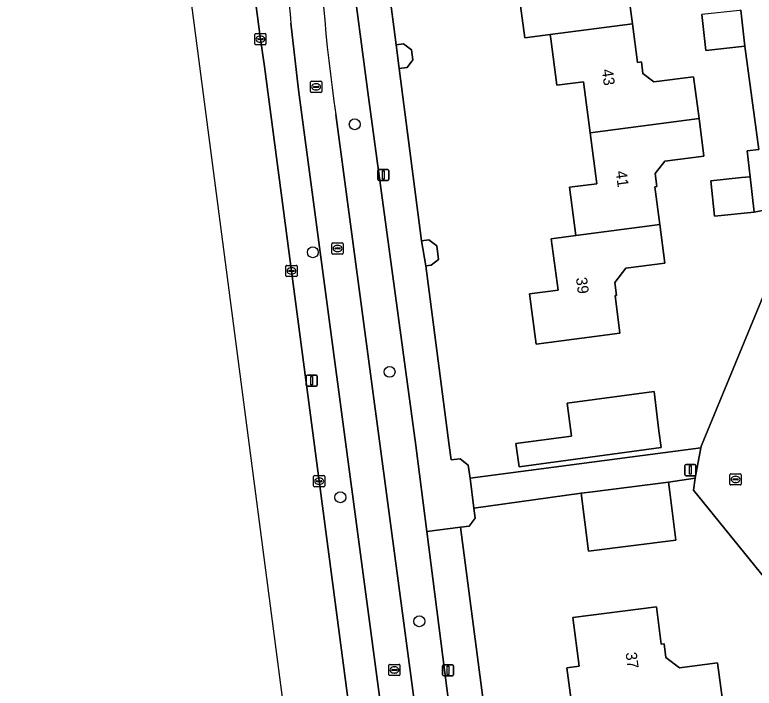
# Model space of a CAD drawing. Extents: x 161084 to 161928, y 385354 to 386522.
# Drawn here: x 161140.8 to 161207.1, y 385978.2 to 386038.7 of the extents above; entities that cross this region are included whole.
import ezdxf

# ---------------------------------------------------------------- set-up
doc = ezdxf.new("R2010")
doc.units = 0
for name, color, linetype in [('IMGEO_Berm_groen', 7, 'Continuous'), ('IMGEO_Boom', 7, 'Continuous'), ('IMGEO_Erf', 7, 'Continuous'), ('IMGEO_Fietspad_gesloten', 7, 'Continuous'), ('IMGEO_Kolk', 7, 'Continuous'), ('IMGEO_Lichtmast', 7, 'Continuous'), ('IMGEO_Muur', 7, 'Continuous'), ('IMGEO_OVBaan_gesloten', 7, 'Continuous'), ('IMGEO_Pand', 7, 'Continuous'), ('IMGEO_Pand_nummerreeks', 7, 'Continuous'), ('IMGEO_Rijbaan_lokaal_open', 7, 'Continuous'), ('IMGEO_Rioolput', 7, 'Continuous'), ('IMGEO_Voetpad_open', 7, 'Continuous')]:
    doc.layers.add(name, color=color, linetype=linetype)

msp = doc.modelspace()

# ---------------------------------------------------------------- linework, layer by layer
at = {"layer": 'IMGEO_Berm_groen'}
for points in [[(161149.083, 386140.767), (161149.318, 386139.173), (161151.938, 386119.836), (161154.412, 386100.485), (161157.079, 386080.17), (161159.857, 386058.81), (161162.806, 386036.478), (161163.181, 386034.035), (161173.593, 385955.119), (161176.3, 385935.247), (161177.056, 385929.432), (161181.599, 385894.516), (161192.506, 385812.149), (161194.437, 385797.117), (161194.675, 385795.33), (161194.813, 385794.299), (161198.275, 385794.739), (161199.988, 385781.774), (161203.044, 385758.47), (161205.621, 385758.801), (161204.389, 385768.102), (161200.818, 385794.469)], [(161182.444, 385955.504), (161177.745, 385992.295), (161176.761, 386000), (161172.512, 386031.279), (161170.87, 386043.747), (161169.605, 386054.496), (161168.031, 386054.274), (161168.085, 386049.155)], [(161166.231, 386031.926), (161165.553, 386037.912)], [(161195.062, 385814.352), (161181.875, 385914.647), (161179.857, 385929.778), (161166.231, 386031.926)], [(161169.586, 386029.717), (161182.884, 385930.152), (161184.889, 385915.142), (161197.985, 385816.037)]]:
    msp.add_lwpolyline(points, dxfattribs=at)
for centre, radius, start, end in [((161262.362, 386048.405), 97.376, 178.40027, 186.1858), ((161301.125, 386049.651), 133.041, 180.21377, 188.61745)]:
    msp.add_arc(centre, radius, start, end, dxfattribs=at)
at = {"layer": 'IMGEO_Boom'}
for centre in [(161171.272, 386028.842), (161167.514, 386017.353), (161174.403, 386006.622), (161169.982, 385995.365), (161177.067, 385984.241)]:
    msp.add_circle(centre, 0.489, dxfattribs=at)
at = {"layer": 'IMGEO_Erf'}
for points in [[(161172.917, 386051.791), (161174.976, 386035.971), (161175.647, 386036.059), (161176.365, 386035.508), (161176.482, 386034.615), (161175.963, 386033.939), (161175.269, 386033.848), (161177.277, 386018.374), (161177.924, 386018.459), (161178.625, 386017.92), (161178.786, 386016.691), (161178.129, 386016.187), (161177.65, 386016.124), (161179.757, 386000), (161179.925, 385998.714), (161180.737, 385998.813), (161181.462, 385998.259), (161181.616, 385997.069), (161202.337, 385999.802), (161202.374, 386000), (161209.044, 386016.179)], [(161195.746, 386041.201), (161196.182, 386037.86), (161196.635, 386034.393), (161196.988, 386034.439), (161197.125, 386033.389), (161198.099, 386032.64), (161201.672, 386033.107), (161202.162, 386029.354), (161202.603, 386025.98), (161199.082, 386025.52), (161198.231, 386024.412), (161198.381, 386023.262), (161198.197, 386023.238), (161198.641, 386019.841), (161199.093, 386016.379), (161195.606, 386015.923), (161194.615, 386014.635), (161194.766, 386013.485), (161194.626, 386013.467), (161195.068, 386010.082), (161187.55, 386009.1), (161186.96, 386013.616), (161189.51, 386013.949), (161188.907, 386018.565), (161191.096, 386018.852), (161190.53, 386023.182), (161192.988, 386023.503), (161192.39, 386028.078), (161191.793, 386032.648), (161189.4, 386032.335), (161188.854, 386036.513), (161188.804, 386036.891), (161186.524, 386036.592), (161185.972, 386040.822)], [(161208.309, 386021.187), (161207.094, 386020.958), (161203.56, 386020.58), (161203.22, 386023.758), (161205.98, 386024.053), (161206.755, 386024.136), (161206.468, 386026.449), (161207.532, 386026.563), (161206.269, 386035.856), (161203.573, 386035.556), (161202.777, 386035.468), (161202.42, 386038.681)], [(161214.527, 385974.809), (161213.964, 385978.546), (161212.793, 385978.401), (161212.152, 385983.039), (161201.664, 385995.995), (161201.828, 385997.092), (161199.435, 385996.722), (161199.548, 385995.826), (161200.092, 385991.506), (161192.247, 385990.517), (161191.589, 385995.733), (161181.948, 385994.392), (161182.069, 385993.483), (161181.532, 385992.782), (161180.765, 385992.681), (161184.183, 385966.623)], [(161190.921, 385975.358), (161190.305, 385980.063), (161191.417, 385980.209), (161190.846, 385984.565), (161198.335, 385985.545), (161198.775, 385982.189), (161199.031, 385982.223), (161199.194, 385980.979), (161200.402, 385980.05), (161203.831, 385980.499), (161204.266, 385977.177)]]:
    msp.add_lwpolyline(points, dxfattribs=at)
msp.add_lwpolyline([(161198.123, 386004.852), (161198.567, 386001.343), (161198.771, 385999.834), (161186.015, 385998.109), (161185.734, 386000.19), (161190.713, 386000.863), (161190.341, 386003.799)], close=True, dxfattribs=at)
at = {"layer": 'IMGEO_Fietspad_gesloten'}
for points in [[(161165.553, 386037.912), (161166.231, 386031.926), (161179.857, 385929.778), (161181.875, 385914.647), (161195.062, 385814.352)], [(161197.985, 385816.037), (161184.889, 385915.142), (161182.884, 385930.152), (161169.586, 386029.717)]]:
    msp.add_lwpolyline(points, dxfattribs=at)
for centre, radius, start, end in [((161262.362, 386048.405), 97.376, 178.40027, 186.1858), ((161301.125, 386049.651), 133.041, 180.21377, 188.61745)]:
    msp.add_arc(centre, radius, start, end, dxfattribs=at)
at = {"layer": 'IMGEO_Kolk'}
for p, q in [((161162.305, 386036.052), (161162.305, 386036.904)), ((161162.38, 386036.978), (161163.232, 386036.978)), ((161162.793, 386036.758), (161162.818, 386036.758)), ((161163.306, 386036.904), (161163.306, 386036.052)), ((161162.564, 386036.472), (161162.564, 386036.484)), ((161163.002, 386036.435), (161162.604, 386036.435)), ((161162.607, 386036.521), (161163.005, 386036.521)), ((161162.816, 386036.198), (161162.791, 386036.198)), ((161163.048, 386036.484), (161163.048, 386036.472)), ((161163.232, 386035.978), (161162.38, 386035.978)), ((161165.173, 386016.178), (161166.025, 386016.178)), ((161165.098, 386015.252), (161165.098, 386016.104)), ((161165.357, 386015.672), (161165.357, 386015.684)), ((161165.795, 386015.635), (161165.397, 386015.635)), ((161165.4, 386015.721), (161165.798, 386015.721)), ((161165.586, 386015.958), (161165.611, 386015.958)), ((161165.841, 386015.684), (161165.841, 386015.672)), ((161166.099, 386016.104), (161166.099, 386015.252)), ((161166.025, 386015.178), (161165.173, 386015.178)), ((161165.609, 386015.398), (161165.584, 386015.398)), ((161167.584, 385996.381), (161167.584, 385997.233)), ((161167.659, 385997.307), (161168.511, 385997.307)), ((161168.072, 385997.087), (161168.097, 385997.087)), ((161168.585, 385997.233), (161168.585, 385996.381)), ((161204.939, 385996.544), (161204.939, 385997.396)), ((161205.014, 385997.47), (161205.866, 385997.47)), ((161205.198, 385996.964), (161205.198, 385996.976)), ((161205.241, 385997.013), (161205.639, 385997.013)), ((161205.427, 385997.25), (161205.452, 385997.25)), ((161205.682, 385996.976), (161205.682, 385996.964)), ((161205.94, 385997.396), (161205.94, 385996.544)), ((161168.511, 385996.307), (161167.659, 385996.307)), ((161167.843, 385996.801), (161167.843, 385996.813)), ((161168.281, 385996.764), (161167.883, 385996.764)), ((161167.886, 385996.85), (161168.284, 385996.85)), ((161168.095, 385996.527), (161168.07, 385996.527)), ((161168.327, 385996.813), (161168.327, 385996.801)), ((161205.866, 385996.47), (161205.014, 385996.47)), ((161205.636, 385996.927), (161205.238, 385996.927)), ((161205.45, 385996.69), (161205.425, 385996.69))]:
    msp.add_line(p, q, dxfattribs=at)
for points in [[(161162.305, 386036.052), (161162.305, 386036.904)], [(161162.38, 386036.978), (161163.232, 386036.978)], [(161163.306, 386036.904), (161163.306, 386036.052)], [(161163.232, 386035.978), (161162.38, 386035.978)], [(161165.173, 386016.178), (161166.025, 386016.178)], [(161165.098, 386015.252), (161165.098, 386016.104)], [(161166.099, 386016.104), (161166.099, 386015.252)], [(161166.025, 386015.178), (161165.173, 386015.178)], [(161167.584, 385996.381), (161167.584, 385997.233)], [(161167.659, 385997.307), (161168.511, 385997.307)], [(161168.585, 385997.233), (161168.585, 385996.381)], [(161204.939, 385996.544), (161204.939, 385997.396)], [(161205.014, 385997.47), (161205.866, 385997.47)], [(161205.94, 385997.396), (161205.94, 385996.544)], [(161168.511, 385996.307), (161167.659, 385996.307)], [(161205.866, 385996.47), (161205.014, 385996.47)]]:
    msp.add_lwpolyline(points, dxfattribs=at)
for centre, radius, start, end in [((161162.382, 386036.902), 0.0765, 91.55205, 178.44795), ((161162.382, 386036.902), 0.0765, 91.55205, 178.44795), ((161163.23, 386036.902), 0.0765, 1.55205, 88.44795), ((161163.23, 386036.902), 0.0765, 1.55205, 88.44795), ((161162.604, 386036.481), 0.0403, 85.87752, 175.75265), ((161162.601, 386036.471), 0.0366, 178.93798, 274.71019), ((161163.005, 386036.478), 0.043, 264.86636, 352.45326), ((161163.009, 386036.483), 0.0386, 1.73085, 96.63898), ((161162.382, 386036.054), 0.0765, 181.55205, 268.44795), ((161162.382, 386036.054), 0.0765, 181.55205, 268.44795), ((161163.23, 386036.054), 0.0765, 271.55205, 358.44795), ((161163.23, 386036.054), 0.0765, 271.55205, 358.44795), ((161165.175, 386016.102), 0.0765, 91.55205, 178.44795), ((161165.175, 386016.102), 0.0765, 91.55205, 178.44795), ((161166.023, 386016.102), 0.0765, 1.55205, 88.44795), ((161166.023, 386016.102), 0.0765, 1.55205, 88.44795), ((161165.397, 386015.681), 0.0403, 85.87752, 175.75265), ((161165.394, 386015.671), 0.0366, 178.93798, 274.71019), ((161165.798, 386015.678), 0.043, 264.86636, 352.45326), ((161165.802, 386015.683), 0.0386, 1.73085, 96.63898), ((161165.175, 386015.254), 0.0765, 181.55205, 268.44795), ((161165.175, 386015.254), 0.0765, 181.55205, 268.44795), ((161166.023, 386015.254), 0.0765, 271.55205, 358.44795), ((161166.023, 386015.254), 0.0765, 271.55205, 358.44795), ((161167.661, 385997.231), 0.0765, 91.55205, 178.44795), ((161167.661, 385997.231), 0.0765, 91.55205, 178.44795), ((161168.509, 385997.231), 0.0765, 1.55205, 88.44795), ((161168.509, 385997.231), 0.0765, 1.55205, 88.44795), ((161205.016, 385997.394), 0.0765, 91.55205, 178.44795), ((161205.016, 385997.394), 0.0765, 91.55205, 178.44795), ((161205.238, 385996.973), 0.0403, 85.87752, 175.75265), ((161205.235, 385996.963), 0.0366, 178.93798, 274.71019), ((161205.639, 385996.97), 0.043, 264.86636, 352.45326), ((161205.643, 385996.975), 0.0386, 1.73085, 96.63898), ((161205.864, 385997.394), 0.0765, 1.55205, 88.44795), ((161205.864, 385997.394), 0.0765, 1.55205, 88.44795), ((161167.661, 385996.383), 0.0765, 181.55205, 268.44795), ((161167.661, 385996.383), 0.0765, 181.55205, 268.44795), ((161167.883, 385996.81), 0.0403, 85.87752, 175.75265), ((161167.88, 385996.8), 0.0366, 178.93798, 274.71019), ((161168.284, 385996.807), 0.043, 264.86636, 352.45326), ((161168.288, 385996.812), 0.0386, 1.73085, 96.63898), ((161168.509, 385996.383), 0.0765, 271.55205, 358.44795), ((161168.509, 385996.383), 0.0765, 271.55205, 358.44795), ((161205.016, 385996.546), 0.0765, 181.55205, 268.44795), ((161205.016, 385996.546), 0.0765, 181.55205, 268.44795), ((161205.864, 385996.546), 0.0765, 271.55205, 358.44795), ((161205.864, 385996.546), 0.0765, 271.55205, 358.44795)]:
    msp.add_arc(centre, radius, start, end, dxfattribs=at)
for centre, major_axis, ratio, start_param, end_param in [((161162.792, 386036.478), (-0.387, 0.002), 0.722429, 4.712389, 7.853982), ((161162.817, 386036.478), (-0.39, 0.002), 0.717154, 1.570796, 4.712389), ((161165.585, 386015.678), (-0.387, 0.002), 0.722429, 4.712389, 7.853982), ((161165.61, 386015.678), (-0.39, 0.002), 0.717154, 1.570796, 4.712389), ((161168.071, 385996.807), (-0.387, 0.002), 0.722429, 4.712389, 7.853982), ((161168.096, 385996.807), (-0.39, 0.002), 0.717154, 1.570796, 4.712389), ((161205.426, 385996.97), (-0.387, 0.002), 0.722429, 4.712389, 7.853982), ((161205.451, 385996.97), (-0.39, 0.002), 0.717154, 1.570796, 4.712389)]:
    msp.add_ellipse(centre, major_axis=major_axis, ratio=ratio, start_param=start_param, end_param=end_param, dxfattribs=at)
at = {"layer": 'IMGEO_Lichtmast'}
for p, q in [((161173.349, 386023.888), (161173.349, 386024.688)), ((161173.349, 386024.688), (161173.349, 386023.888)), ((161173.449, 386024.788), (161174.239, 386024.788)), ((161174.239, 386024.788), (161173.449, 386024.788)), ((161174.339, 386024.688), (161174.339, 386023.888)), ((161174.339, 386023.888), (161174.339, 386024.688)), ((161174.239, 386023.788), (161173.449, 386023.788)), ((161173.449, 386023.788), (161174.239, 386023.788)), ((161166.927, 386005.428), (161166.927, 386006.228)), ((161166.927, 386006.228), (161166.927, 386005.428)), ((161167.027, 386006.328), (161167.817, 386006.328)), ((161167.817, 386006.328), (161167.027, 386006.328)), ((161167.917, 386006.228), (161167.917, 386005.428)), ((161167.917, 386005.428), (161167.917, 386006.228)), ((161167.817, 386005.328), (161167.027, 386005.328)), ((161167.027, 386005.328), (161167.817, 386005.328)), ((161200.994, 385998.304), (161201.784, 385998.304)), ((161201.784, 385998.304), (161200.994, 385998.304)), ((161200.894, 385997.404), (161200.894, 385998.204)), ((161200.894, 385998.204), (161200.894, 385997.404)), ((161201.884, 385998.204), (161201.884, 385997.404)), ((161201.884, 385997.404), (161201.884, 385998.204)), ((161201.784, 385997.304), (161200.994, 385997.304)), ((161200.994, 385997.304), (161201.784, 385997.304)), ((161179.154, 385979.434), (161179.154, 385980.234)), ((161179.154, 385980.234), (161179.154, 385979.434)), ((161179.254, 385980.334), (161180.044, 385980.334)), ((161180.044, 385980.334), (161179.254, 385980.334)), ((161180.144, 385980.234), (161180.144, 385979.434)), ((161180.144, 385979.434), (161180.144, 385980.234)), ((161180.044, 385979.334), (161179.254, 385979.334)), ((161179.254, 385979.334), (161180.044, 385979.334))]:
    msp.add_line(p, q, dxfattribs=at)
for points in [[(161173.769, 386024.663), (161173.919, 386024.663), (161173.919, 386023.913), (161173.769, 386023.913), (161173.769, 386024.663)], [(161167.347, 386006.203), (161167.497, 386006.203), (161167.497, 386005.453), (161167.347, 386005.453), (161167.347, 386006.203)], [(161201.314, 385998.179), (161201.464, 385998.179), (161201.464, 385997.429), (161201.314, 385997.429), (161201.314, 385998.179)], [(161179.574, 385980.209), (161179.724, 385980.209), (161179.724, 385979.459), (161179.574, 385979.459), (161179.574, 385980.209)]]:
    msp.add_lwpolyline(points, dxfattribs=at)
for centre, start, end in [((161173.449, 386024.688), 90, 180), ((161173.449, 386024.688), 90, 180), ((161174.239, 386024.688), 0, 90), ((161174.239, 386024.688), 360, 90), ((161173.449, 386023.888), 180, 270), ((161173.449, 386023.888), 180, 270), ((161174.239, 386023.888), 270, 0), ((161174.239, 386023.888), 270, 0), ((161167.027, 386006.228), 90, 180), ((161167.027, 386006.228), 90, 180), ((161167.817, 386006.228), 0, 90), ((161167.817, 386006.228), 360, 90), ((161167.027, 386005.428), 180, 270), ((161167.027, 386005.428), 180, 270), ((161167.817, 386005.428), 270, 0), ((161167.817, 386005.428), 270, 0), ((161200.994, 385998.204), 90, 180), ((161200.994, 385998.204), 90, 180), ((161201.784, 385998.204), 0, 90), ((161201.784, 385998.204), 360, 90), ((161200.994, 385997.404), 180, 270), ((161200.994, 385997.404), 180, 270), ((161201.784, 385997.404), 270, 0), ((161201.784, 385997.404), 270, 0), ((161179.254, 385980.234), 90, 180), ((161179.254, 385980.234), 90, 180), ((161180.044, 385980.234), 0, 90), ((161180.044, 385980.234), 360, 90), ((161179.254, 385979.434), 180, 270), ((161179.254, 385979.434), 180, 270), ((161180.044, 385979.434), 270, 0), ((161180.044, 385979.434), 270, 0)]:
    msp.add_arc(centre, 0.1, start, end, dxfattribs=at)
at = {"layer": 'IMGEO_Muur'}
msp.add_lwpolyline([(161180.765, 385992.681), (161184.183, 385966.623)], dxfattribs=at)
at = {"layer": 'IMGEO_OVBaan_gesloten'}
for points in [[(161140.774, 386160.649), (161167.141, 385959.129), (161182.706, 385840.813), (161196.575, 385735.387)], [(161181.599, 385894.516), (161177.056, 385929.432), (161176.3, 385935.247), (161173.593, 385955.119), (161163.181, 386034.035), (161162.806, 386036.478), (161159.857, 386058.81), (161157.079, 386080.17), (161154.412, 386100.485), (161151.938, 386119.836), (161149.318, 386139.173), (161149.083, 386140.767), (161148.748, 386143.581), (161148.322, 386146.572), (161148.295, 386146.826), (161147.793, 386150.726), (161146.819, 386158.091)]]:
    msp.add_lwpolyline(points, dxfattribs=at)
at = {"layer": 'IMGEO_Pand'}
for points in [[(161191.32, 386041.467), (161191.177, 386042.554), (161190.902, 386042.518), (161190.461, 386045.892), (161182.893, 386044.9), (161183.468, 386040.495), (161185.972, 386040.822), (161186.524, 386036.592), (161188.804, 386036.891), (161196.182, 386037.86), (161195.746, 386041.201), (161192.258, 386040.745)], [(161205.912, 386039.068), (161205.787, 386039.054), (161202.42, 386038.681), (161202.777, 386035.468), (161203.573, 386035.556), (161206.269, 386035.856)], [(161196.182, 386037.86), (161188.804, 386036.891), (161188.854, 386036.513), (161189.4, 386032.335), (161191.793, 386032.648), (161192.39, 386028.078), (161202.162, 386029.354), (161201.672, 386033.107), (161198.099, 386032.64), (161197.125, 386033.389), (161196.988, 386034.439), (161196.635, 386034.393)], [(161198.641, 386019.841), (161198.197, 386023.238), (161198.381, 386023.262), (161198.231, 386024.412), (161199.082, 386025.52), (161202.603, 386025.98), (161202.162, 386029.354), (161192.39, 386028.078), (161192.988, 386023.503), (161190.53, 386023.182), (161191.096, 386018.852)], [(161206.755, 386024.136), (161205.98, 386024.053), (161203.22, 386023.758), (161203.56, 386020.58), (161207.094, 386020.958)], [(161191.096, 386018.852), (161188.907, 386018.565), (161189.51, 386013.949), (161186.96, 386013.616), (161187.55, 386009.1), (161195.068, 386010.082), (161194.626, 386013.467), (161194.766, 386013.485), (161194.615, 386014.635), (161195.606, 386015.923), (161199.093, 386016.379), (161198.641, 386019.841)], [(161198.123, 386004.852), (161190.341, 386003.799), (161190.713, 386000.863), (161185.734, 386000.19), (161186.015, 385998.109), (161198.771, 385999.834), (161198.567, 386001.343)], [(161192.247, 385990.517), (161200.092, 385991.506), (161199.548, 385995.826), (161199.435, 385996.722), (161192.373, 385995.832), (161191.589, 385995.733)], [(161204.266, 385977.177), (161203.831, 385980.499), (161200.402, 385980.05), (161199.194, 385980.979), (161199.031, 385982.223), (161198.775, 385982.189), (161198.335, 385985.545), (161190.846, 385984.565), (161191.417, 385980.209), (161190.305, 385980.063), (161190.921, 385975.358), (161194.477, 385975.824), (161199.266, 385976.451)]]:
    msp.add_lwpolyline(points, close=True, dxfattribs=at)
at = {"layer": 'IMGEO_Rijbaan_lokaal_open'}
msp.add_lwpolyline([(161205.912, 386039.068), (161206.269, 386035.856), (161207.532, 386026.563), (161206.468, 386026.449), (161206.755, 386024.136), (161207.094, 386020.958), (161208.309, 386021.187), (161209.044, 386016.179), (161202.374, 386000), (161202.337, 385999.802), (161201.828, 385997.092), (161201.664, 385995.995), (161212.152, 385983.039), (161212.793, 385978.401), (161213.964, 385978.546), (161225.021, 385980.891)], dxfattribs=at)
at = {"layer": 'IMGEO_Rioolput'}
for p, q in [((161167.307, 386031.77), (161167.307, 386032.622)), ((161167.382, 386032.696), (161168.234, 386032.696)), ((161167.566, 386032.19), (161167.566, 386032.202)), ((161168.004, 386032.153), (161167.606, 386032.153)), ((161167.609, 386032.239), (161168.007, 386032.239)), ((161167.795, 386032.476), (161167.82, 386032.476)), ((161168.05, 386032.202), (161168.05, 386032.19)), ((161168.308, 386032.622), (161168.308, 386031.77)), ((161168.234, 386031.696), (161167.382, 386031.696)), ((161167.818, 386031.916), (161167.793, 386031.916)), ((161169.305, 386018.196), (161170.157, 386018.196)), ((161169.23, 386017.27), (161169.23, 386018.122)), ((161169.489, 386017.69), (161169.489, 386017.702)), ((161169.927, 386017.653), (161169.529, 386017.653)), ((161169.532, 386017.739), (161169.93, 386017.739)), ((161169.718, 386017.976), (161169.743, 386017.976)), ((161169.973, 386017.702), (161169.973, 386017.69)), ((161170.231, 386018.122), (161170.231, 386017.27)), ((161170.157, 386017.196), (161169.305, 386017.196)), ((161169.741, 386017.416), (161169.716, 386017.416)), ((161174.405, 385980.369), (161175.257, 385980.369)), ((161174.33, 385979.443), (161174.33, 385980.295)), ((161174.589, 385979.863), (161174.589, 385979.875)), ((161175.027, 385979.826), (161174.629, 385979.826)), ((161174.632, 385979.912), (161175.03, 385979.912)), ((161174.818, 385980.149), (161174.843, 385980.149)), ((161175.073, 385979.875), (161175.073, 385979.863)), ((161175.331, 385980.295), (161175.331, 385979.443)), ((161175.257, 385979.369), (161174.405, 385979.369)), ((161174.841, 385979.589), (161174.816, 385979.589))]:
    msp.add_line(p, q, dxfattribs=at)
for points in [[(161167.307, 386031.77), (161167.307, 386032.622)], [(161167.382, 386032.696), (161168.234, 386032.696)], [(161168.308, 386032.622), (161168.308, 386031.77)], [(161168.234, 386031.696), (161167.382, 386031.696)], [(161169.305, 386018.196), (161170.157, 386018.196)], [(161169.23, 386017.27), (161169.23, 386018.122)], [(161170.231, 386018.122), (161170.231, 386017.27)], [(161170.157, 386017.196), (161169.305, 386017.196)], [(161174.405, 385980.369), (161175.257, 385980.369)], [(161174.33, 385979.443), (161174.33, 385980.295)], [(161175.331, 385980.295), (161175.331, 385979.443)], [(161175.257, 385979.369), (161174.405, 385979.369)]]:
    msp.add_lwpolyline(points, dxfattribs=at)
for centre, radius, start, end in [((161167.384, 386032.62), 0.0765, 91.55205, 178.44795), ((161167.384, 386032.62), 0.0765, 91.55205, 178.44795), ((161167.606, 386032.199), 0.0403, 85.87752, 175.75265), ((161167.603, 386032.189), 0.0366, 178.93798, 274.71019), ((161168.007, 386032.196), 0.043, 264.86636, 352.45326), ((161168.011, 386032.201), 0.0386, 1.73085, 96.63898), ((161168.232, 386032.62), 0.0765, 1.55205, 88.44795), ((161168.232, 386032.62), 0.0765, 1.55205, 88.44795), ((161167.384, 386031.772), 0.0765, 181.55205, 268.44795), ((161167.384, 386031.772), 0.0765, 181.55205, 268.44795), ((161168.232, 386031.772), 0.0765, 271.55205, 358.44795), ((161168.232, 386031.772), 0.0765, 271.55205, 358.44795), ((161169.307, 386018.12), 0.0765, 91.55205, 178.44795), ((161169.307, 386018.12), 0.0765, 91.55205, 178.44795), ((161170.155, 386018.12), 0.0765, 1.55205, 88.44795), ((161170.155, 386018.12), 0.0765, 1.55205, 88.44795), ((161169.529, 386017.699), 0.0403, 85.87752, 175.75265), ((161169.526, 386017.689), 0.0366, 178.93798, 274.71019), ((161169.93, 386017.696), 0.043, 264.86636, 352.45326), ((161169.934, 386017.701), 0.0386, 1.73085, 96.63898), ((161169.307, 386017.272), 0.0765, 181.55205, 268.44795), ((161169.307, 386017.272), 0.0765, 181.55205, 268.44795), ((161170.155, 386017.272), 0.0765, 271.55205, 358.44795), ((161170.155, 386017.272), 0.0765, 271.55205, 358.44795), ((161174.407, 385980.293), 0.0765, 91.55205, 178.44795), ((161174.407, 385980.293), 0.0765, 91.55205, 178.44795), ((161175.255, 385980.293), 0.0765, 1.55205, 88.44795), ((161175.255, 385980.293), 0.0765, 1.55205, 88.44795), ((161174.629, 385979.872), 0.0403, 85.87752, 175.75265), ((161174.626, 385979.862), 0.0366, 178.93798, 274.71019), ((161175.03, 385979.869), 0.043, 264.86636, 352.45326), ((161175.034, 385979.874), 0.0386, 1.73085, 96.63898), ((161174.407, 385979.445), 0.0765, 181.55205, 268.44795), ((161174.407, 385979.445), 0.0765, 181.55205, 268.44795), ((161175.255, 385979.445), 0.0765, 271.55205, 358.44795), ((161175.255, 385979.445), 0.0765, 271.55205, 358.44795)]:
    msp.add_arc(centre, radius, start, end, dxfattribs=at)
for centre, major_axis, ratio, start_param, end_param in [((161167.794, 386032.196), (-0.387, 0.002), 0.722429, 4.712389, 7.853982), ((161167.819, 386032.196), (-0.39, 0.002), 0.717154, 1.570796, 4.712389), ((161169.717, 386017.696), (-0.387, 0.002), 0.722429, 4.712389, 7.853982), ((161169.742, 386017.696), (-0.39, 0.002), 0.717154, 1.570796, 4.712389), ((161174.817, 385979.869), (-0.387, 0.002), 0.722429, 4.712389, 7.853982), ((161174.842, 385979.869), (-0.39, 0.002), 0.717154, 1.570796, 4.712389)]:
    msp.add_ellipse(centre, major_axis=major_axis, ratio=ratio, start_param=start_param, end_param=end_param, dxfattribs=at)
at = {"layer": 'IMGEO_Voetpad_open'}
for points in [[(161168.031, 386054.274), (161169.605, 386054.496), (161170.87, 386043.747), (161172.512, 386031.279), (161176.761, 386000), (161177.745, 385992.295), (161180.765, 385992.681), (161181.532, 385992.782), (161182.069, 385993.483), (161181.948, 385994.392), (161181.616, 385997.069), (161181.462, 385998.259), (161180.737, 385998.813), (161179.925, 385998.714), (161179.757, 386000), (161177.65, 386016.124), (161177.277, 386018.374), (161175.269, 386033.848), (161174.976, 386035.971), (161172.917, 386051.791), (161172.624, 386054.043), (161170.645, 386069.271)], [(161180.765, 385992.681), (161177.745, 385992.295), (161182.444, 385955.504), (161185.759, 385930.507), (161199.391, 385828.145), (161202.222, 385807.184), (161200.12, 385806.935)], [(161191.332, 385912.99), (161189.272, 385928.602), (161189.021, 385930.91), (161186.887, 385946.483), (161186.56, 385948.784), (161184.52, 385964.296), (161184.183, 385966.623), (161180.765, 385992.681)]]:
    msp.add_lwpolyline(points, dxfattribs=at)
for points in [[(161175.269, 386033.848), (161175.963, 386033.939), (161176.482, 386034.615), (161176.365, 386035.508), (161175.647, 386036.059), (161174.976, 386035.971)], [(161177.65, 386016.124), (161178.129, 386016.187), (161178.786, 386016.691), (161178.625, 386017.92), (161177.924, 386018.459), (161177.277, 386018.374)], [(161201.828, 385997.092), (161202.337, 385999.802), (161181.616, 385997.069), (161181.948, 385994.392), (161191.589, 385995.733), (161192.373, 385995.832), (161199.435, 385996.722)]]:
    msp.add_lwpolyline(points, close=True, dxfattribs=at)

# ---------------------------------------------------------------- texts
at = {"layer": 'IMGEO_Pand_nummerreeks'}
for s, rotation, p in [('43', 277.7691, (161193.435, 386033.73)), ('41', 277.77098, (161194.68, 386024.609)), ('39', 277.43937, (161191.112, 386015.044)), ('37', 277.46936, (161195.57, 385981.408))]:
    msp.add_text(s, height=1, rotation=rotation, dxfattribs=at).set_placement(p)

doc.saveas('drawing.dxf')
